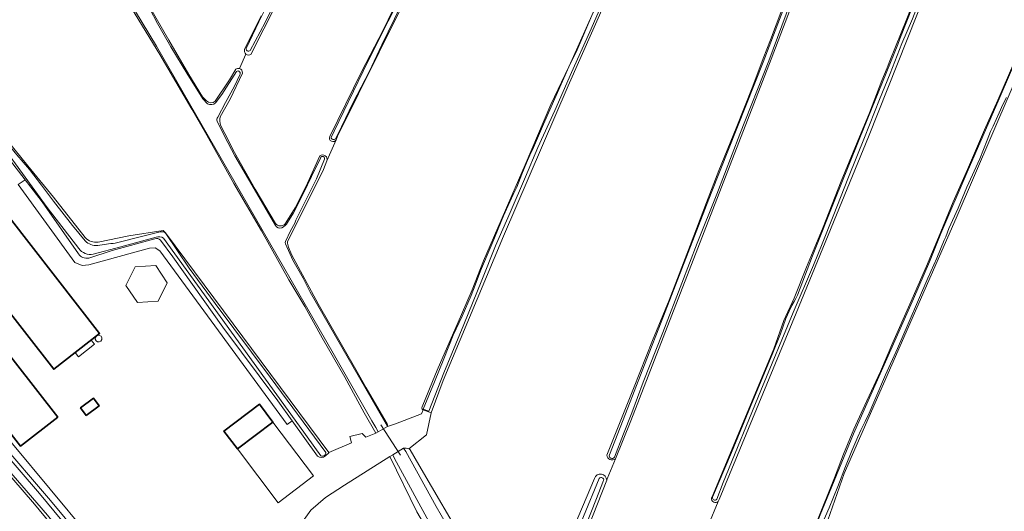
# Model space of a CAD drawing. Header units: metres. Extents: x 149984 to 156489, y 469398 to 478068.
# Tile 575 of 656: x 153351 to 153623, y 474729 to 474865. Entities that reach past the tile are written whole.
import ezdxf

# ---------------------------------------------------------------- set-up
doc = ezdxf.new("R2010")
doc.units = ezdxf.units.M
doc.header["$LTSCALE"] = 0.75
for name, color, linetype, lineweight in [('B-WE-GR-GRAS-GV', 252, 'Continuous', 13), ('B-WE-GR-HOUTWAL-GV', 252, 'Continuous', 13), ('B-WE-KW-KUNSTWERK_DUIKER-G', 6, 'Continuous', 18), ('B-WE-OG-BEBOUWING-GV', 6, 'Continuous', 35), ('B-WE-OG-BEBOUWING_LOODS-GV', 6, 'Continuous', 18), ('B-WE-OG-BEBOUWING_LUIFEL-GV', 6, 'Continuous', 18), ('B-WE-OG-BEBOUWING_OPSLAGTANK-GV', 6, 'Continuous', 18), ('B-WE-OG-BEBOUWING_OVERBOUWING-GV', 6, 'Continuous', 18), ('B-WE-OG-TERREIN_ERF-GV', 252, 'Continuous', 18), ('B-WE-OG-TERREIN_OEVER-GV', 252, 'Continuous', 18), ('B-WE-OG-WATER-GV', 252, 'Continuous', 18), ('B-WE-OG-WATER_SLOOT-GV', 252, 'Continuous', 18)]:
    doc.layers.add(name, color=color, linetype=linetype, lineweight=lineweight)

msp = doc.modelspace()

# ---------------------------------------------------------------- linework, layer by layer
at = {"layer": 'B-WE-GR-GRAS-GV', "flags": 128}
for points in [[(153497.99, 475025.819), (153496.616, 475023.272), (153495.163, 475020.344), (153493.08, 475016.145), (153468.551, 474966.711), (153452.001, 474933.178), (153432.087, 474889.909), (153415.445, 474857.044), (153414.707, 474855.455)], [(153522.803, 475005.186), (153521.246, 475002.343), (153521.082, 475002.044), (153519.729, 474999.253), (153499.908, 474958.35), (153461.713, 474879.483), (153438.615, 474832.794), (153438.193, 474831.82), (153435.663, 474825.979), (153434.662, 474823.667), (153424.749, 474803.658)], [(153436.472, 474832.747), (153445.203, 474850.567), (153451.139, 474862.157), (153464.953, 474890.721), (153465.555, 474891.957), (153467.551, 474896.583), (153474.451, 474911.039), (153480.973, 474924.768), (153486.423, 474935.956), (153493.568, 474950.45), (153500.077, 474963.479), (153507.646, 474979.395), (153514.573, 474994.003), (153517.753, 475000.379)], [(153558.347, 474972.73), (153556.761, 474969.333), (153554.814, 474965.16), (153545.422, 474944.39), (153512.613, 474870.174), (153502.253, 474846.716), (153484.435, 474805.219), (153467.75, 474765.373), (153464.459, 474756.403), (153463.174, 474750.343), (153458.277, 474746.44)], [(153461.933, 474758.117), (153465.642, 474767.099), (153466.381, 474768.842), (153471.626, 474780.846), (153475.786, 474790.421), (153478.883, 474798.365), (153483.722, 474809.624), (153486.729, 474816.418), (153490.376, 474824.943), (153497.488, 474841.576), (153502.406, 474852.022), (153503.328, 474853.978), (153513.36, 474876.564), (153521.512, 474895.529), (153527.898, 474910.48), (153535.767, 474928.417), (153544.535, 474947.705), (153551.575, 474963.631), (153554.763, 474970.235)], [(153596.011, 474949.052), (153593.9, 474945.841), (153593.079, 474944.127), (153592.548, 474943.019), (153591.412, 474940.123), (153591.365, 474940.003), (153581.633, 474915.202), (153558.297, 474854.147), (153519.53, 474754.229), (153515.286, 474743.743), (153513.053, 474738.227), (153512.889, 474737.811), (153497.432, 474698.603), (153493.241, 474690.983), (153492.527, 474689.066)], [(153512.939, 474744.771), (153518.044, 474757.592), (153520.28, 474763.106), (153525.547, 474776.37), (153530.138, 474787.539), (153535.915, 474802.641), (153540.488, 474814.471), (153543.898, 474823.322), (153548.604, 474835.029), (153553.227, 474846.66), (153556.115, 474854.263), (153558.105, 474859.431), (153562.51, 474871.266), (153565.465, 474878.65), (153569.462, 474889.249), (153575.456, 474904.826), (153579.46, 474915.144), (153584.617, 474928.453), (153589.566, 474940.721), (153590.034, 474941.337)], [(153622.567, 474926.115), (153621.805, 474924.287), (153621.195, 474922.768), (153598.522, 474866.291), (153585.187, 474832.635), (153565.184, 474783.952), (153543.912, 474732.517), (153543.67, 474731.94), (153540.97, 474725.498), (153530.471, 474700.449), (153517.771, 474671.028), (153515.925, 474666.499)], [(153542.32, 474733.903), (153559.078, 474774.095), (153561.822, 474781.932), (153564.677, 474788.099), (153568.084, 474796.655), (153572.682, 474807.743), (153577.648, 474820.399), (153582.017, 474831.123), (153585.426, 474839.303), (153588.839, 474848.234), (153590.312, 474851.673), (153591.096, 474853.681), (153595.742, 474865.206), (153602.729, 474883.079), (153607.688, 474895.573), (153612.037, 474906.27), (153616.96, 474917.618), (153619.279, 474923.399)], [(153449.155, 474750.807), (153445.976, 474756.414), (153440.617, 474766.256), (153434.36, 474777.166), (153429.554, 474785.79), (153425.175, 474793.146), (153417.573, 474806.65), (153409.945, 474819.786), (153402.459, 474833.115), (153398.342, 474840.267), (153389.497, 474855.35), (153381.697, 474868.178), (153374.923, 474880.808), (153364.114, 474899.033), (153358.357, 474909.169), (153356.191, 474911.425)], [(153650.459, 474907.738), (153649.234, 474904.687), (153647.493, 474900.351), (153639.451, 474880.324), (153609.421, 474810.209), (153578.465, 474739.698), (153573.967, 474726.733), (153570.628, 474718.805), (153568.606, 474714.004), (153552.403, 474675.536), (153539.174, 474644.977), (153539.174, 474641.008), (153577.803, 474605.29), (153579.655, 474606.48), (153602.542, 474656.751), (153620.549, 474695.793)], [(153568.296, 474719.956), (153570.706, 474725.825), (153575.783, 474738.467), (153578.309, 474744.968), (153581.154, 474751.899), (153584.72, 474759.696), (153588.465, 474767.799), (153591.894, 474775.84), (153596.611, 474786.404), (153601.231, 474796.893), (153604.523, 474804.852), (153608.559, 474814.673), (153612.497, 474823.617), (153617.231, 474834.561), (153620.845, 474842.737), (153625.333, 474853.038), (153628.557, 474860.571), (153634.327, 474874.728), (153641.655, 474892.961), (153645.118, 474901.384)], [(153335.278, 474875.147), (153332.51, 474871.103), (153327.635, 474861.809), (153326.987, 474859.434), (153337, 474845.8), (153347.28, 474831.802), (153353.078, 474824.675), (153360.151, 474815.981), (153368.916, 474804.845)], [(153384.672, 474872.288), (153388.52, 474865.399), (153392.02, 474859.391), (153397.567, 474849.837), (153401.295, 474843.731), (153402.446, 474842.624)], [(153412.94, 474856.797), (153417.475, 474866.116)], [(153413.269, 474855.513), (153411.529, 474851.496)], [(153411.529, 474851.496), (153413.269, 474855.513)], [(153404.822, 474842.502), (153408.797, 474848.391), (153410.473, 474851.316)], [(153412.3, 474850.275), (153408.942, 474843.046), (153406.154, 474838.147)], [(153406.256, 474835.871), (153407.442, 474833.579), (153410.116, 474828.337), (153415.884, 474818.231), (153421.457, 474808.758)], [(153435.663, 474825.979), (153438.193, 474831.82)], [(153424.125, 474808.642), (153426.839, 474813.054), (153430.288, 474819.883), (153433.659, 474827.397)], [(153372.523, 474803.605), (153380.925, 474805.299), (153390.475, 474806.817), (153391.125, 474806.16), (153436.208, 474745.457), (153442.458, 474748.143), (153441.982, 474749.929), (153445.395, 474750.723), (153446.387, 474749.731), (153449.155, 474750.807)], [(153425.011, 474802.179), (153425.845, 474800.137), (153433.203, 474786.541), (153443.615, 474768.358), (153446.51, 474763.334), (153452.252, 474753.342)], [(153612.485, 474418.833), (153600.575, 474431.826), (153590.671, 474442.933), (153578.614, 474457.702), (153569.64, 474468.349), (153562.976, 474476.506), (153550.348, 474492.284), (153538.683, 474506.974), (153523.81, 474525.762), (153513.383, 474538.883), (153504.166, 474549.649), (153491.978, 474563.979), (153482.72, 474575.042), (153469.381, 474591.562), (153459.162, 474604.258), (153442.064, 474625.343), (153418.022, 474654.792), (153415.423, 474658.016), (153414.62, 474659.012), (153412.944, 474660.763), (153412.122, 474661.759), (153410.392, 474663.858), (153354.899, 474731.175), (153330.305, 474759.666)], [(153452.342, 474752.665), (153454.602, 474753.382), (153461.808, 474756.134), (153462.259, 474757.208), (153462.102, 474757.266)], [(153458.644, 474746.232), (153461.053, 474742.022), (153474.351, 474719.272), (153483.737, 474703.375), (153488.826, 474694.255)], [(153678.46, 474524.336), (153671.326, 474529.644), (153661.972, 474535.451), (153639.217, 474550.031), (153623.848, 474558.126), (153614.032, 474563.792), (153607.925, 474569.005), (153601.029, 474576.038), (153580.565, 474594.225), (153562.122, 474611.054), (153547.147, 474625.127), (153533.56, 474638.147), (153516.399, 474654.057), (153501.056, 474669.051), (153490.167, 474682.914), (153486.004, 474688.901), (153479.435, 474698.091), (153470.594, 474711.811), (153460.468, 474729.082), (153453.013, 474744.365), (153440.474, 474736.436)], [(153512.889, 474737.811), (153513.053, 474738.227), (153515.286, 474743.743)], [(153490.534, 474694.242), (153494.176, 474700.479), (153496.355, 474704.958), (153498.486, 474710.934), (153502.927, 474722.628), (153509.537, 474738.325)], [(153440.474, 474736.436), (153435.275, 474733.022), (153431.226, 474729.57), (153428.17, 474725.323), (153428.57, 474724.105), (153443.402, 474704.173), (153456.578, 474685.292), (153470.333, 474667.596), (153481.277, 474653.928), (153491.355, 474642.22), (153531.36, 474598.974), (153558.679, 474569.155), (153571.465, 474555.176), (153581.308, 474545.009), (153596.769, 474529.39), (153628.979, 474499.247), (153650.793, 474477.61), (153654.891, 474474.208)], [(153541.836, 474732.864), (153542.32, 474733.903)], [(153540.97, 474725.498), (153543.67, 474731.94)]]:
    msp.add_lwpolyline(points, dxfattribs=at)
at = {"layer": 'B-WE-GR-GRAS-GV'}
for points in [[(153413.269, 474855.513, -0.3140014), (153412.94, 474856.797)], [(153414.707, 474855.455, -0.346725), (153413.269, 474855.513)], [(153410.473, 474851.316, -0.2498433), (153411.529, 474851.496)], [(153411.529, 474851.496, -0.3561279), (153412.3, 474850.275)], [(153402.446, 474842.624, 0.4024643), (153404.822, 474842.502)], [(153406.154, 474838.147, 0.0983392), (153406.256, 474835.871)], [(153438.193, 474831.82, -0.9858656), (153436.472, 474832.747)], [(153433.659, 474827.397, -0.7509209), (153435.663, 474825.979)], [(153421.457, 474808.758, 0.4993178), (153424.125, 474808.642)], [(153368.916, 474804.845, 0.2564543), (153372.523, 474803.605)], [(153424.749, 474803.658, 0.0622858), (153425.011, 474802.179)], [(153462.102, 474757.266, -0.4023599), (153461.933, 474758.117)], [(153452.252, 474753.342, -0.3477653), (153452.342, 474752.665)], [(153458.277, 474746.44, -0.0376083), (153458.644, 474746.232)], [(153515.286, 474743.743, -0.6355386), (153512.939, 474744.771)], [(153509.537, 474738.325, -0.8481775), (153512.889, 474737.811)], [(153543.67, 474731.94, -0.6864253), (153541.836, 474732.864)]]:
    msp.add_lwpolyline(points, format="xyb", dxfattribs=at)
at = {"layer": 'B-WE-GR-HOUTWAL-GV', "flags": 128}
for points in [[(153352.327, 474820.784), (153350.395, 474819.446), (153366.082, 474797.925), (153368.058, 474797.074), (153369.928, 474797.272), (153386.672, 474801.859), (153388.217, 474802.026), (153389.504, 474801.142), (153424.711, 474753.23), (153426.016, 474754.258), (153422.093, 474759.711), (153406.883, 474780.108), (153393.147, 474799.531), (153389.672, 474804.07)], [(153367.048, 474800.311), (153357.063, 474814.674), (153352.327, 474820.784)], [(153388.15, 474804.494), (153376.387, 474801.292), (153369.878, 474799.186)]]:
    msp.add_lwpolyline(points, dxfattribs=at)
at = {"layer": 'B-WE-GR-HOUTWAL-GV'}
for points in [[(153389.672, 474804.07, 0.3832494), (153388.15, 474804.494)], [(153369.878, 474799.186, -0.308112), (153367.048, 474800.311)]]:
    msp.add_lwpolyline(points, format="xyb", dxfattribs=at)
at = {"layer": 'B-WE-GR-HOUTWAL-GV', "flags": 128}
msp.add_lwpolyline([(153317.065, 474783.428), (153321.584, 474777.907), (153344.461, 474749.53), (153359.363, 474732.24), (153375.04, 474713.283), (153386.321, 474699.516), (153387.924, 474700.829), (153369.685, 474722.783), (153338.389, 474760.367), (153318.607, 474784.704)], close=True, dxfattribs=at)
at = {"layer": 'B-WE-KW-KUNSTWERK_DUIKER-G', "flags": 128}
msp.add_lwpolyline([(153455.983, 474744.745), (153450.524, 474753.131)], dxfattribs=at)
at = {"layer": 'B-WE-OG-BEBOUWING-GV', "flags": 128}
for points in [[(153335.193, 474819.64), (153337.008, 474821.053), (153334.514, 474824.255), (153332.699, 474822.842), (153330.057, 474826.234), (153324.731, 474821.994), (153329.834, 474815.44), (153329.354, 474815.065), (153332.462, 474811.088), (153329.036, 474808.411), (153360.249, 474768.465), (153372.901, 474778.35), (153341.724, 474818.249), (153337.723, 474815.122), (153334.572, 474819.155)], [(153361.356, 474755.249), (153331.756, 474793.19), (153321.485, 474785.176), (153351.085, 474747.236)], [(153369.198, 474755.694), (153372.746, 474758.327), (153371.166, 474760.456), (153367.618, 474757.823)], [(153420.747, 474753.873), (153417.035, 474758.793), (153407.203, 474751.374), (153410.916, 474746.454)]]:
    msp.add_lwpolyline(points, close=True, dxfattribs=at)
at = {"layer": 'B-WE-OG-BEBOUWING_LOODS-GV', "flags": 128}
msp.add_lwpolyline([(153410.916, 474746.454), (153422.152, 474731.564), (153431.983, 474738.982), (153420.747, 474753.873)], close=True, dxfattribs=at)
at = {"layer": 'B-WE-OG-BEBOUWING_LUIFEL-GV', "flags": 128}
msp.add_lwpolyline([(153366.139, 474773.067), (153367.044, 474771.908), (153371.475, 474775.37), (153370.57, 474776.529)], close=True, dxfattribs=at)
at = {"layer": 'B-WE-OG-BEBOUWING_OPSLAGTANK-GV', "flags": 128}
msp.add_lwpolyline([(153373.515, 474777.139), (153373.293, 474777.567), (153372.887, 474777.827), (153372.405, 474777.848), (153371.987, 474777.612), (153371.717, 474777.22), (153371.696, 474776.738), (153371.918, 474776.31), (153372.325, 474776.05), (153372.806, 474776.029), (153373.234, 474776.251), (153373.494, 474776.658)], close=True, dxfattribs=at)
at = {"layer": 'B-WE-OG-BEBOUWING_OVERBOUWING-GV', "flags": 128}
msp.add_lwpolyline([(153389.039, 474787.224), (153391.584, 474792.36), (153388.409, 474797.132), (153382.688, 474796.768), (153380.143, 474791.632), (153383.318, 474786.86)], close=True, dxfattribs=at)
at = {"layer": 'B-WE-OG-TERREIN_ERF-GV', "flags": 128}
for points in [[(153433.07, 474744.455), (153426.016, 474754.258), (153424.711, 474753.23), (153389.504, 474801.142), (153388.217, 474802.026), (153386.672, 474801.859), (153369.928, 474797.272), (153368.058, 474797.074), (153366.082, 474797.925), (153350.395, 474819.446), (153352.327, 474820.784), (153343.592, 474832.051), (153326.258, 474855.667), (153326.257, 474855.668), (153325.447, 474856.565)], [(153338.389, 474760.367), (153369.685, 474722.783), (153387.924, 474700.829), (153386.321, 474699.516), (153387.443, 474698.147), (153398.392, 474684.804), (153410.758, 474670.133), (153415.305, 474664.264)], [(153458.277, 474746.44), (153463.174, 474750.343), (153464.459, 474756.403), (153462.259, 474757.208), (153461.808, 474756.134), (153454.602, 474753.382), (153452.342, 474752.665), (153449.843, 474751.208), (153449.155, 474750.807), (153446.387, 474749.731), (153445.395, 474750.723), (153441.982, 474749.929), (153442.458, 474748.143), (153436.208, 474745.457), (153436.161, 474745.417), (153435.242, 474744.52)], [(153428.57, 474724.105), (153428.17, 474725.323), (153431.226, 474729.57), (153435.275, 474733.022), (153440.474, 474736.436), (153453.013, 474744.365), (153453.808, 474744.852), (153456.827, 474746.7)]]:
    msp.add_lwpolyline(points, dxfattribs=at)
for points in [[(153330.057, 474826.234), (153332.699, 474822.842), (153334.514, 474824.255), (153337.008, 474821.053), (153335.193, 474819.64), (153334.572, 474819.155), (153337.723, 474815.122), (153341.724, 474818.249), (153372.901, 474778.35), (153360.249, 474768.465), (153329.036, 474808.411), (153332.462, 474811.088), (153329.354, 474815.065), (153329.834, 474815.44), (153324.731, 474821.994)], [(153331.756, 474793.19), (153361.356, 474755.249), (153351.085, 474747.236), (153321.485, 474785.176)], [(153372.405, 474777.848), (153372.887, 474777.827), (153373.293, 474777.567), (153373.515, 474777.139), (153373.494, 474776.658), (153373.234, 474776.251), (153372.806, 474776.029), (153372.325, 474776.05), (153371.918, 474776.31), (153371.696, 474776.738), (153371.717, 474777.22), (153371.987, 474777.612)], [(153371.166, 474760.456), (153372.746, 474758.327), (153369.198, 474755.694), (153367.618, 474757.823)], [(153410.916, 474746.454), (153407.203, 474751.374), (153417.035, 474758.793), (153420.747, 474753.873), (153431.983, 474738.982), (153422.152, 474731.564)]]:
    msp.add_lwpolyline(points, close=True, dxfattribs=at)
at = {"layer": 'B-WE-OG-TERREIN_ERF-GV'}
for points in [[(153456.827, 474746.7, -0.1326023), (153458.277, 474746.44)], [(153435.242, 474744.52, -0.3908116), (153433.07, 474744.455)]]:
    msp.add_lwpolyline(points, format="xyb", dxfattribs=at)
at = {"layer": 'B-WE-OG-TERREIN_OEVER-GV', "flags": 128}
for points in [[(153414.707, 474855.455), (153415.445, 474857.044), (153432.087, 474889.909), (153452.001, 474933.178), (153468.551, 474966.711), (153493.08, 475016.145)], [(153517.753, 475000.379), (153514.573, 474994.003), (153507.646, 474979.395), (153500.077, 474963.479), (153493.568, 474950.45), (153486.423, 474935.956), (153480.973, 474924.768), (153474.451, 474911.039), (153467.551, 474896.583), (153465.555, 474891.957), (153464.953, 474890.721), (153451.139, 474862.157), (153445.203, 474850.567), (153436.472, 474832.747)], [(153436.792, 474832.463), (153437.612, 474834.188), (153445.641, 474850.789), (153450.237, 474860.043), (153454.872, 474869.136), (153458.879, 474877.72), (153462.715, 474885.582), (153466.669, 474893.571), (153469.241, 474899.532), (153497.143, 474956.87), (153518.081, 474999.96)], [(153438.193, 474831.82), (153438.615, 474832.794), (153461.713, 474879.483), (153499.908, 474958.35), (153519.729, 474999.253)], [(153554.763, 474970.235), (153551.575, 474963.631), (153544.535, 474947.705), (153535.767, 474928.417), (153527.898, 474910.48), (153521.512, 474895.529), (153513.36, 474876.564), (153503.328, 474853.978), (153502.406, 474852.022), (153497.488, 474841.576), (153490.376, 474824.943), (153486.729, 474816.418), (153483.722, 474809.624), (153478.883, 474798.365), (153475.786, 474790.421), (153471.626, 474780.846), (153466.381, 474768.842), (153465.642, 474767.099), (153461.933, 474758.117)], [(153462.102, 474757.266), (153462.259, 474757.208), (153464.459, 474756.403), (153467.75, 474765.373), (153484.435, 474805.219), (153502.253, 474846.716), (153512.613, 474870.174), (153545.422, 474944.39), (153554.814, 474965.16), (153556.761, 474969.333)], [(153492.697, 474829.69), (153495.416, 474836.166), (153502.45, 474852.001), (153504.72, 474856.69), (153508.83, 474866.198), (153511.586, 474872.27), (153515.198, 474880.245), (153517.444, 474885.628), (153519.48, 474890.343), (153529.141, 474912.094), (153533.851, 474922.547), (153534.584, 474924.555), (153535.862, 474927.804), (153541.223, 474940.054), (153542.945, 474943.358), (153544.769, 474947.287), (153546.738, 474951.532), (153549.799, 474958.549), (153554.425, 474968.795), (153554.937, 474969.815)], [(153590.034, 474941.337), (153589.566, 474940.721), (153584.617, 474928.453), (153579.46, 474915.144), (153575.456, 474904.826), (153569.462, 474889.249), (153565.465, 474878.65), (153562.51, 474871.266), (153558.105, 474859.431), (153556.115, 474854.263), (153553.227, 474846.66), (153548.604, 474835.029), (153543.898, 474823.322), (153540.488, 474814.471), (153535.915, 474802.641), (153530.138, 474787.539), (153525.547, 474776.37), (153520.28, 474763.106), (153518.044, 474757.592), (153512.939, 474744.771)], [(153590.824, 474940.246), (153584.813, 474924.905), (153577.726, 474906.2), (153572.092, 474891.089), (153564.848, 474873.03), (153557.634, 474853.674), (153549.643, 474833.424), (153543.28, 474816.788), (153537.855, 474803.254), (153533.681, 474792.264), (153528.396, 474778.648), (153522.956, 474764.936), (153519.791, 474756.409), (153517.572, 474750.625), (153515.018, 474744.176)], [(153515.286, 474743.743), (153519.53, 474754.229), (153558.297, 474854.147), (153581.633, 474915.202), (153591.365, 474940.003), (153591.412, 474940.123)], [(153527.293, 474779.764), (153541.718, 474817.125), (153556.093, 474853.267), (153583.596, 474925.233), (153589.653, 474940.488), (153589.742, 474940.686)], [(153619.279, 474923.399), (153616.96, 474917.618), (153612.037, 474906.27), (153607.688, 474895.573), (153602.729, 474883.079), (153595.742, 474865.206), (153591.096, 474853.681), (153590.312, 474851.673), (153588.839, 474848.234), (153585.426, 474839.303), (153582.017, 474831.123), (153577.648, 474820.399), (153572.682, 474807.743), (153568.084, 474796.655), (153564.677, 474788.099), (153561.822, 474781.932), (153559.078, 474774.095)], [(153620.53, 474922.091), (153618.94, 474918.36), (153616.69, 474912.026), (153614.201, 474905.979), (153611.068, 474899.218), (153606.948, 474889.014), (153605.474, 474885.232), (153604.354, 474882.606), (153602.828, 474879.212), (153600.657, 474873.926), (153597.321, 474865.286), (153594.415, 474858.448), (153591.198, 474850.113), (153588.187, 474842.991), (153584.094, 474832.432), (153579.688, 474821.492), (153575.379, 474810.774), (153572.428, 474803.07), (153570.033, 474797.202), (153564.346, 474784.142), (153555.415, 474762.636), (153545.093, 474737.147), (153543.27, 474732.576)], [(153543.67, 474731.94), (153543.912, 474732.517), (153565.184, 474783.952), (153585.187, 474832.635), (153598.522, 474866.291), (153621.195, 474922.768)], [(153356.191, 474911.425), (153358.357, 474909.169), (153364.114, 474899.033), (153374.923, 474880.808), (153381.697, 474868.178), (153389.497, 474855.35), (153398.342, 474840.267), (153402.459, 474833.115), (153409.945, 474819.786), (153417.573, 474806.65), (153425.175, 474793.146), (153429.554, 474785.79), (153434.36, 474777.166), (153440.617, 474766.256)], [(153440.617, 474766.256), (153445.976, 474756.414), (153449.155, 474750.807), (153449.843, 474751.208), (153449.151, 474752.373), (153448.037, 474754.249), (153437.394, 474772.885), (153412.08, 474816.876), (153388.585, 474857.675), (153380.727, 474870.851), (153375.409, 474880.614), (153372.472, 474885.536), (153368.547, 474892.585), (153361.532, 474904.669), (153359.622, 474907.686), (153358.233, 474909.745), (153356.279, 474911.695)], [(153645.118, 474901.384), (153641.655, 474892.961), (153634.327, 474874.728), (153628.557, 474860.571), (153625.333, 474853.038), (153620.845, 474842.737), (153617.231, 474834.561), (153612.497, 474823.617), (153608.559, 474814.673), (153604.523, 474804.852), (153601.231, 474796.893), (153596.611, 474786.404), (153591.894, 474775.84), (153588.465, 474767.799), (153584.72, 474759.696), (153581.154, 474751.899), (153578.309, 474744.968), (153575.783, 474738.467), (153570.706, 474725.825), (153568.296, 474719.956)], [(153568.584, 474719.715), (153571.852, 474728.284), (153581.06, 474750.615), (153597.569, 474787.868), (153601.998, 474798.135), (153605.149, 474805.965), (153612.412, 474822.895), (153621.262, 474843.158), (153627.472, 474857.66), (153633.225, 474870.99), (153642.341, 474894), (153645.247, 474900.962)], [(153570.628, 474718.805), (153573.967, 474726.733), (153578.465, 474739.698), (153609.421, 474810.209), (153639.451, 474880.324), (153647.493, 474900.351)], [(153542.148, 474733.112), (153547.392, 474745.452), (153552.611, 474758.183), (153558.623, 474772.55), (153560.861, 474778.244), (153562.387, 474782.501), (153563.231, 474784.534), (153564.018, 474786.068), (153564.658, 474787.184), (153565.134, 474787.97), (153565.582, 474788.886), (153569.681, 474799.781), (153576.029, 474815.715), (153579.584, 474824.355), (153582.761, 474832.421), (153593.273, 474858.173), (153593.857, 474859.758), (153599.416, 474874.034), (153602.828, 474882.619), (153605.766, 474889.443)], [(153423.628, 474874.555), (153418.574, 474864.23), (153414.499, 474856.525)], [(153384.002, 474872.78), (153386.729, 474867.978), (153388.83, 474863.98), (153392.589, 474857.548), (153397.238, 474849.753), (153401.387, 474843.105), (153402.677, 474841.77)], [(153402.446, 474842.624), (153401.295, 474843.731), (153397.567, 474849.837), (153392.02, 474859.391), (153388.52, 474865.399), (153384.672, 474872.288)], [(153512.816, 474872.212), (153508.267, 474861.624), (153503.224, 474850.421), (153498.544, 474839.882), (153493.925, 474829.714), (153490.437, 474821.623), (153486.22, 474811.797), (153482.221, 474802.51), (153478.41, 474793.04), (153473.483, 474780.841), (153467.972, 474767.453), (153463.824, 474756.922), (153462.18, 474757.425), (153465.322, 474764.963), (153467.939, 474771.382), (153470.541, 474777.845), (153472.975, 474783.127), (153475.469, 474788.832), (153476.58, 474791.666), (153478.053, 474795.677), (153481.311, 474803.185), (153484.415, 474810.872), (153485.662, 474813.662), (153487.064, 474816.712), (153488.061, 474818.794), (153489.465, 474822.361), (153490.718, 474825.445), (153491.701, 474827.633), (153492.697, 474829.69)], [(153413.492, 474857.258), (153416.85, 474864.414), (153419.832, 474870.276)], [(153417.475, 474866.116), (153412.94, 474856.797)], [(153454.312, 474865.252), (153450.791, 474858.047), (153447.283, 474850.623), (153442.942, 474842.154), (153439.694, 474835.413), (153438.008, 474832.142)], [(153368.916, 474804.845), (153360.151, 474815.981), (153353.078, 474824.675), (153347.28, 474831.802), (153337, 474845.8), (153326.987, 474859.434), (153326.876, 474859.227), (153328.511, 474857.292), (153333.867, 474849.839), (153339.928, 474841.213), (153343.431, 474836.816), (153347.547, 474830.71), (153350.027, 474827.701), (153353.557, 474823.613), (153356.81, 474819.297), (153360.171, 474814.864), (153365.398, 474808.161), (153368.931, 474803.929)], [(153325.447, 474856.565), (153326.257, 474855.668), (153326.258, 474855.667), (153343.592, 474832.051), (153352.327, 474820.784), (153357.063, 474814.674), (153367.048, 474800.311)], [(153367.155, 474801.846), (153358.432, 474813.131), (153345.52, 474830.898), (153337.814, 474841.173), (153332.735, 474848.321), (153326.205, 474856.485), (153325.447, 474856.565)], [(153410.473, 474851.316), (153408.797, 474848.391), (153404.822, 474842.502)], [(153404.9, 474842.086), (153406.619, 474844.323), (153410.665, 474850.719)], [(153411.578, 474849.769), (153410.151, 474846.628), (153407.688, 474842.148), (153405.514, 474838.093)], [(153406.154, 474838.147), (153408.942, 474843.046), (153412.3, 474850.275)], [(153623.288, 474843.543), (153622.249, 474841.549), (153621.245, 474839.253), (153619.584, 474835.598), (153618.881, 474834.156), (153617.985, 474831.701), (153615.913, 474826.546), (153612.341, 474818.741), (153609.969, 474812.985), (153607.33, 474807.338), (153606.511, 474805.054), (153606.089, 474804.124), (153604.022, 474799.171), (153601.55, 474793.623), (153598.985, 474787.636), (153596.175, 474781.039), (153593.227, 474774.234), (153589.858, 474766.893), (153586.613, 474759.379), (153585.338, 474756.336), (153584.274, 474754.011), (153583.477, 474752.598), (153583.05, 474751.65), (153582.219, 474749.799), (153580.568, 474745.887), (153578.854, 474741.579), (153576.742, 474736.116), (153574.311, 474730.184), (153572.293, 474725.552)], [(153405.375, 474837.008), (153407.382, 474832.856), (153410.257, 474827.402), (153415.592, 474818.306), (153421.459, 474808.163)], [(153421.457, 474808.758), (153415.884, 474818.231), (153410.116, 474828.337), (153407.442, 474833.579), (153406.256, 474835.871)], [(153433.659, 474827.397), (153430.288, 474819.883), (153426.839, 474813.054), (153424.125, 474808.642)], [(153434.977, 474826.46), (153432.744, 474821.08), (153429.237, 474814.083), (153427.094, 474809.637), (153426.832, 474808.784), (153425.58, 474806.662), (153424.171, 474803.767)], [(153424.749, 474803.658), (153434.662, 474823.667), (153435.663, 474825.979)], [(153424.787, 474808.981), (153426.431, 474811.663), (153429.18, 474817.052), (153431.422, 474821.693), (153433.837, 474826.791)], [(153415.305, 474664.264), (153410.758, 474670.133), (153398.392, 474684.804), (153387.443, 474698.147), (153386.321, 474699.516), (153375.04, 474713.283), (153359.363, 474732.24), (153344.461, 474749.53), (153321.584, 474777.907), (153317.065, 474783.428), (153309.227, 474793.003), (153299.27, 474805.02), (153298.55, 474805.73), (153298.31, 474806.04), (153298.1, 474806.4), (153298.08, 474806.64), (153297.724, 474806.139)], [(153435.242, 474744.52), (153436.161, 474745.417), (153436.208, 474745.457), (153391.125, 474806.16), (153390.475, 474806.817), (153380.925, 474805.299), (153372.523, 474803.605)], [(153377.194, 474803.304), (153384.781, 474805.206), (153389.638, 474806.42)], [(153298.34, 474805.337), (153300.948, 474802.762), (153311.99, 474787.9), (153320.74, 474776.94), (153331.38, 474763.83), (153345.6, 474746.6), (153356.25, 474734.16), (153379.21, 474706.44), (153400.16, 474681.51), (153414.298, 474664.114)], [(153369.878, 474799.186), (153376.387, 474801.292), (153388.15, 474804.494)], [(153388.494, 474804.962), (153378.774, 474802.265), (153371.154, 474800.218)], [(153389.672, 474804.07), (153393.147, 474799.531), (153406.883, 474780.108), (153422.093, 474759.711), (153426.016, 474754.258), (153433.07, 474744.455)], [(153434.009, 474744.576), (153428.085, 474752.702), (153390.501, 474804.667)], [(153391.185, 474805.937), (153397.621, 474796.415), (153404.838, 474786.622), (153419.948, 474766.292), (153435.326, 474745.496)], [(153294.876, 474802.126), (153295.672, 474802.043), (153297.379, 474801.866), (153300.873, 474797.699), (153330.305, 474759.666), (153354.899, 474731.175), (153410.392, 474663.858), (153412.122, 474661.759)], [(153412.407, 474662.662), (153406.032, 474669.482), (153400.821, 474676.352), (153393.883, 474685.389), (153387.238, 474693.145), (153369.517, 474714.356), (153358.536, 474728.113), (153347.262, 474741.104), (153335.936, 474754.382), (153313.3, 474782.874), (153301.769, 474797.43), (153298.106, 474801.975)], [(153424.194, 474803.115), (153426.215, 474798.598), (153429.134, 474793.606), (153431.025, 474789.707), (153451.634, 474753.896), (153452.342, 474752.665)], [(153452.252, 474753.342), (153446.51, 474763.334), (153443.615, 474768.358), (153433.203, 474786.541), (153425.845, 474800.137), (153425.011, 474802.179)], [(153513.665, 474744.857), (153518.115, 474756.126), (153524.58, 474772.981), (153527.293, 474779.764)], [(153559.078, 474774.095), (153542.32, 474733.903), (153541.836, 474732.864)], [(153456.827, 474746.7), (153457.431, 474745.766), (153465.776, 474730.512), (153480.986, 474704.264), (153488.542, 474693.247)], [(153488.826, 474694.255), (153483.737, 474703.375), (153474.351, 474719.272), (153461.053, 474742.022), (153458.644, 474746.232)], [(153464.864, 474724.404), (153454.351, 474743.848), (153453.808, 474744.852), (153453.013, 474744.365), (153460.468, 474729.082)], [(153509.537, 474738.325), (153502.927, 474722.628), (153498.486, 474710.934), (153496.355, 474704.958), (153494.176, 474700.479), (153490.534, 474694.242), (153490.976, 474693.095)], [(153491.596, 474693.592), (153493.005, 474695.573), (153495.152, 474699.387), (153497.221, 474703.643), (153499.924, 474710.616), (153502.949, 474718.525), (153506.448, 474727.777), (153510.859, 474738.272)], [(153512.044, 474737.714), (153509.936, 474732.324), (153505.898, 474722.295), (153504.036, 474717.967), (153500.644, 474709.062), (153497.826, 474701.196), (153496.762, 474698.722), (153496.344, 474698.234), (153495.777, 474697.327), (153494.936, 474695.648), (153494.786, 474695.234), (153494.763, 474695.005), (153494.651, 474694.619), (153494.523, 474694.26), (153493.149, 474691.793), (153492.599, 474690.401), (153492.314, 474689.62), (153492.527, 474689.066), (153493.241, 474690.983), (153497.432, 474698.603), (153512.889, 474737.811)]]:
    msp.add_lwpolyline(points, dxfattribs=at)
at = {"layer": 'B-WE-OG-TERREIN_OEVER-GV'}
for points in [[(153412.94, 474856.797, 0.3140014), (153413.269, 474855.513)], [(153413.269, 474855.513, 0.346725), (153414.707, 474855.455)], [(153414.499, 474856.525, -0.9942153), (153413.492, 474857.258)], [(153411.529, 474851.496, 0.2498433), (153410.473, 474851.316)], [(153410.665, 474850.719, -0.8646846), (153411.578, 474849.769)], [(153412.3, 474850.275, 0.3561279), (153411.529, 474851.496)], [(153404.822, 474842.502, -0.4024643), (153402.446, 474842.624)], [(153402.677, 474841.77, 0.3520184), (153404.9, 474842.086)], [(153405.514, 474838.093, 0.3137465), (153405.375, 474837.008)], [(153406.256, 474835.871, -0.0983392), (153406.154, 474838.147)], [(153436.472, 474832.747, 0.9858656), (153438.193, 474831.82)], [(153438.008, 474832.142, -0.5766733), (153436.792, 474832.463)], [(153435.663, 474825.979, 0.7509209), (153433.659, 474827.397)], [(153433.837, 474826.791, -1.0484881), (153434.977, 474826.46)], [(153424.125, 474808.642, -0.4993178), (153421.457, 474808.758)], [(153423.188, 474807.549, 0.1679851), (153424.787, 474808.981)], [(153389.638, 474806.42, -0.2634446), (153391.185, 474805.937)], [(153421.459, 474808.163, 0.3997319), (153423.188, 474807.549)], [(153372.523, 474803.605, -0.2564543), (153368.916, 474804.845)], [(153368.931, 474803.929, 0.2430464), (153372.374, 474802.675)], [(153388.15, 474804.494, -0.3832494), (153389.672, 474804.07)], [(153390.501, 474804.667, 0.2117969), (153388.494, 474804.962)], [(153424.171, 474803.767, 0.234485), (153424.194, 474803.115)], [(153425.011, 474802.179, -0.0622858), (153424.749, 474803.658)], [(153371.154, 474800.218, -0.3017532), (153367.155, 474801.846)], [(153372.374, 474802.675, 0.0003105), (153377.194, 474803.304)], [(153367.048, 474800.311, 0.308112), (153369.878, 474799.186)], [(153461.933, 474758.117, 0.4023599), (153462.102, 474757.266)], [(153452.342, 474752.665, 0.3477653), (153452.252, 474753.342)], [(153458.277, 474746.44, 0.1326023), (153456.827, 474746.7)], [(153458.644, 474746.232, 0.0376083), (153458.277, 474746.44)], [(153433.07, 474744.455, 0.3908116), (153435.242, 474744.52)], [(153435.326, 474745.496, -0.6105597), (153434.009, 474744.576)], [(153512.939, 474744.771, 0.6355386), (153515.286, 474743.743)], [(153515.018, 474744.176, -0.9220719), (153513.665, 474744.857)], [(153512.889, 474737.811, 0.8481775), (153509.537, 474738.325)], [(153510.859, 474738.272, -0.8309988), (153512.044, 474737.714)], [(153541.836, 474732.864, 0.6864253), (153543.67, 474731.94)], [(153543.27, 474732.576, -0.8682798), (153542.148, 474733.112)]]:
    msp.add_lwpolyline(points, format="xyb", dxfattribs=at)
at = {"layer": 'B-WE-OG-WATER-GV', "flags": 128}
for points in [[(153518.081, 474999.96), (153497.143, 474956.87), (153469.241, 474899.532), (153466.669, 474893.571), (153462.715, 474885.582), (153458.879, 474877.72), (153454.872, 474869.136), (153450.237, 474860.043), (153445.641, 474850.789), (153437.612, 474834.188), (153436.792, 474832.463)], [(153554.937, 474969.815), (153554.425, 474968.795), (153549.799, 474958.549), (153546.738, 474951.532), (153544.769, 474947.287), (153542.945, 474943.358), (153541.223, 474940.054), (153535.862, 474927.804), (153534.584, 474924.555), (153533.851, 474922.547), (153529.141, 474912.094), (153519.48, 474890.343), (153517.444, 474885.628), (153515.198, 474880.245), (153511.586, 474872.27), (153508.83, 474866.198), (153504.72, 474856.69), (153502.45, 474852.001)], [(153438.008, 474832.142), (153439.694, 474835.413), (153442.942, 474842.154), (153447.283, 474850.623), (153450.791, 474858.047), (153454.312, 474865.252), (153457.382, 474871.783), (153460.205, 474877.706), (153464.117, 474885.653), (153466.821, 474891.311), (153471.444, 474900.771), (153474.037, 474906.248), (153477.246, 474913.091), (153479.495, 474917.855), (153480.849, 474920.76), (153482.412, 474924.095), (153485.706, 474930.773), (153490.181, 474939.946), (153493.858, 474947.189)], [(153589.742, 474940.686), (153589.653, 474940.488), (153583.596, 474925.233), (153556.093, 474853.267), (153541.718, 474817.125), (153527.293, 474779.764), (153524.58, 474772.981), (153518.115, 474756.126), (153513.665, 474744.857)], [(153515.018, 474744.176), (153517.572, 474750.625), (153519.791, 474756.409), (153522.956, 474764.936), (153528.396, 474778.648), (153533.681, 474792.264), (153537.855, 474803.254), (153543.28, 474816.788), (153549.643, 474833.424), (153557.634, 474853.674), (153564.848, 474873.03), (153572.092, 474891.089), (153577.726, 474906.2), (153584.813, 474924.905), (153590.824, 474940.246)], [(153619.613, 474922.989), (153617.733, 474918.155), (153608.455, 474896.313), (153605.766, 474889.443), (153602.828, 474882.619), (153599.416, 474874.034), (153593.857, 474859.758), (153593.273, 474858.173), (153582.761, 474832.421), (153579.584, 474824.355), (153576.029, 474815.715), (153569.681, 474799.781), (153565.582, 474788.886), (153565.134, 474787.97), (153564.658, 474787.184), (153564.018, 474786.068), (153563.231, 474784.534), (153562.387, 474782.501), (153560.861, 474778.244), (153558.623, 474772.55), (153552.611, 474758.183), (153547.392, 474745.452), (153542.148, 474733.112)], [(153543.27, 474732.576), (153545.093, 474737.147), (153555.415, 474762.636), (153564.346, 474784.142), (153570.033, 474797.202), (153572.428, 474803.07), (153575.379, 474810.774), (153579.688, 474821.492), (153584.094, 474832.432), (153588.187, 474842.991), (153591.198, 474850.113), (153594.415, 474858.448), (153597.321, 474865.286), (153600.657, 474873.926), (153602.828, 474879.212), (153604.354, 474882.606), (153605.474, 474885.232), (153606.948, 474889.014), (153611.068, 474899.218), (153614.201, 474905.979), (153616.69, 474912.026), (153618.94, 474918.36), (153620.53, 474922.091)], [(153356.279, 474911.695), (153358.233, 474909.745), (153359.622, 474907.686), (153361.532, 474904.669), (153368.547, 474892.585), (153372.472, 474885.536), (153375.409, 474880.614), (153380.727, 474870.851), (153388.585, 474857.675), (153412.08, 474816.876), (153437.394, 474772.885), (153448.037, 474754.249), (153449.151, 474752.373), (153449.843, 474751.208), (153452.342, 474752.665)], [(153645.247, 474900.962), (153642.341, 474894), (153633.225, 474870.99), (153627.472, 474857.66), (153621.262, 474843.158), (153612.412, 474822.895), (153605.149, 474805.965), (153601.998, 474798.135), (153597.569, 474787.868), (153581.06, 474750.615), (153571.852, 474728.284), (153568.584, 474719.715)], [(153414.499, 474856.525), (153418.574, 474864.23), (153423.628, 474874.555)], [(153402.677, 474841.77), (153401.387, 474843.105), (153397.238, 474849.753), (153392.589, 474857.548), (153388.83, 474863.98), (153386.729, 474867.978), (153384.002, 474872.78)], [(153502.45, 474852.001), (153495.416, 474836.166), (153492.697, 474829.69), (153491.701, 474827.633), (153490.718, 474825.445), (153489.465, 474822.361), (153488.061, 474818.794), (153487.064, 474816.712), (153485.662, 474813.662), (153484.415, 474810.872), (153481.311, 474803.185), (153478.053, 474795.677), (153476.58, 474791.666), (153475.469, 474788.832), (153472.975, 474783.127), (153470.541, 474777.845), (153467.939, 474771.382), (153465.322, 474764.963), (153462.18, 474757.425), (153463.824, 474756.922), (153467.972, 474767.453), (153473.483, 474780.841), (153478.41, 474793.04), (153482.221, 474802.51), (153486.22, 474811.797), (153490.437, 474821.623), (153493.925, 474829.714), (153498.544, 474839.882), (153503.224, 474850.421), (153508.267, 474861.624), (153512.816, 474872.212)], [(153419.832, 474870.276), (153416.85, 474864.414), (153413.492, 474857.258)], [(153410.665, 474850.719), (153406.619, 474844.323), (153404.9, 474842.086)], [(153405.514, 474838.093), (153407.688, 474842.148), (153410.151, 474846.628), (153411.578, 474849.769)], [(153572.293, 474725.552), (153574.311, 474730.184), (153576.742, 474736.116), (153578.854, 474741.579), (153580.568, 474745.887), (153582.219, 474749.799), (153583.05, 474751.65), (153583.477, 474752.598), (153584.274, 474754.011), (153585.338, 474756.336), (153586.613, 474759.379), (153589.858, 474766.893), (153593.227, 474774.234), (153596.175, 474781.039), (153598.985, 474787.636), (153601.55, 474793.623), (153604.022, 474799.171), (153606.089, 474804.124), (153606.511, 474805.054), (153607.33, 474807.338), (153609.969, 474812.985), (153612.341, 474818.741), (153615.913, 474826.546), (153617.985, 474831.701), (153618.881, 474834.156), (153619.584, 474835.598), (153621.245, 474839.253), (153622.249, 474841.549), (153623.288, 474843.543)], [(153421.459, 474808.163), (153415.592, 474818.306), (153410.257, 474827.402), (153407.382, 474832.856), (153405.375, 474837.008)], [(153424.171, 474803.767), (153425.58, 474806.662), (153426.832, 474808.784), (153427.094, 474809.637), (153429.237, 474814.083), (153432.744, 474821.08), (153434.977, 474826.46)], [(153433.837, 474826.791), (153431.422, 474821.693), (153429.18, 474817.052), (153426.431, 474811.663), (153424.787, 474808.981)], [(153414.298, 474664.114), (153400.16, 474681.51), (153379.21, 474706.44), (153356.25, 474734.16), (153345.6, 474746.6), (153331.38, 474763.83), (153320.74, 474776.94), (153311.99, 474787.9), (153300.948, 474802.762), (153298.34, 474805.337)], [(153298.106, 474801.975), (153301.769, 474797.43), (153313.3, 474782.874), (153335.936, 474754.382), (153347.262, 474741.104), (153358.536, 474728.113), (153369.517, 474714.356), (153387.238, 474693.145), (153393.883, 474685.389), (153400.821, 474676.352), (153406.032, 474669.482), (153412.407, 474662.662)], [(153452.342, 474752.665), (153451.634, 474753.896), (153431.025, 474789.707), (153429.134, 474793.606), (153426.215, 474798.598), (153424.194, 474803.115)], [(153510.859, 474738.272), (153506.448, 474727.777), (153502.949, 474718.525), (153499.924, 474710.616), (153497.221, 474703.643), (153495.152, 474699.387), (153493.005, 474695.573), (153491.596, 474693.592)], [(153504.036, 474717.967), (153505.898, 474722.295), (153509.936, 474732.324), (153512.044, 474737.714)]]:
    msp.add_lwpolyline(points, dxfattribs=at)
at = {"layer": 'B-WE-OG-WATER-GV'}
for points in [[(153413.492, 474857.258, 0.9942153), (153414.499, 474856.525)], [(153411.578, 474849.769, 0.8646846), (153410.665, 474850.719)], [(153404.9, 474842.086, -0.3520184), (153402.677, 474841.77)], [(153405.375, 474837.008, -0.3137465), (153405.514, 474838.093)], [(153436.792, 474832.463, 0.5766733), (153438.008, 474832.142)], [(153434.977, 474826.46, 1.0484881), (153433.837, 474826.791)], [(153424.787, 474808.981, -0.1679851), (153423.188, 474807.549)], [(153423.188, 474807.549, -0.3997319), (153421.459, 474808.163)], [(153424.194, 474803.115, -0.234485), (153424.171, 474803.767)], [(153513.665, 474744.857, 0.9220719), (153515.018, 474744.176)], [(153512.044, 474737.714, 0.8309988), (153510.859, 474738.272)], [(153542.148, 474733.112, 0.8682798), (153543.27, 474732.576)]]:
    msp.add_lwpolyline(points, format="xyb", dxfattribs=at)
at = {"layer": 'B-WE-OG-WATER_SLOOT-GV', "flags": 128}
for points in [[(153368.931, 474803.929), (153365.398, 474808.161), (153360.171, 474814.864), (153356.81, 474819.297), (153353.557, 474823.613), (153350.027, 474827.701), (153347.547, 474830.71), (153343.431, 474836.816), (153339.928, 474841.213), (153333.867, 474849.839), (153328.511, 474857.292), (153326.876, 474859.227), (153325.447, 474856.565), (153326.205, 474856.485), (153332.735, 474848.321), (153337.814, 474841.173), (153345.52, 474830.898), (153358.432, 474813.131), (153367.155, 474801.846)], [(153389.638, 474806.42), (153384.781, 474805.206), (153377.194, 474803.304)], [(153371.154, 474800.218), (153378.774, 474802.265), (153388.494, 474804.962)], [(153390.501, 474804.667), (153428.085, 474752.702), (153434.009, 474744.576)], [(153435.326, 474745.496), (153419.948, 474766.292), (153404.838, 474786.622), (153397.621, 474796.415), (153391.185, 474805.937)], [(153488.542, 474693.247), (153480.986, 474704.264), (153465.776, 474730.512), (153457.431, 474745.766), (153456.827, 474746.7), (153453.808, 474744.852), (153454.351, 474743.848), (153464.864, 474724.404), (153476.909, 474705.562), (153489.113, 474686.622), (153498.308, 474674.857), (153504.32, 474669.168), (153518.296, 474654.898), (153541.626, 474632.876), (153559.505, 474615.434), (153580.183, 474596.886), (153598.78, 474581.057), (153609.979, 474570.083), (153613.468, 474566.921), (153624.478, 474560.162)]]:
    msp.add_lwpolyline(points, dxfattribs=at)
at = {"layer": 'B-WE-OG-WATER_SLOOT-GV'}
for points in [[(153391.185, 474805.937, 0.2634446), (153389.638, 474806.42)], [(153372.374, 474802.675, -0.2430464), (153368.931, 474803.929)], [(153388.494, 474804.962, -0.2117969), (153390.501, 474804.667)], [(153367.155, 474801.846, 0.3017532), (153371.154, 474800.218)], [(153377.194, 474803.304, -0.0003105), (153372.374, 474802.675)], [(153434.009, 474744.576, 0.6105597), (153435.326, 474745.496)]]:
    msp.add_lwpolyline(points, format="xyb", dxfattribs=at)

doc.saveas('drawing.dxf')
